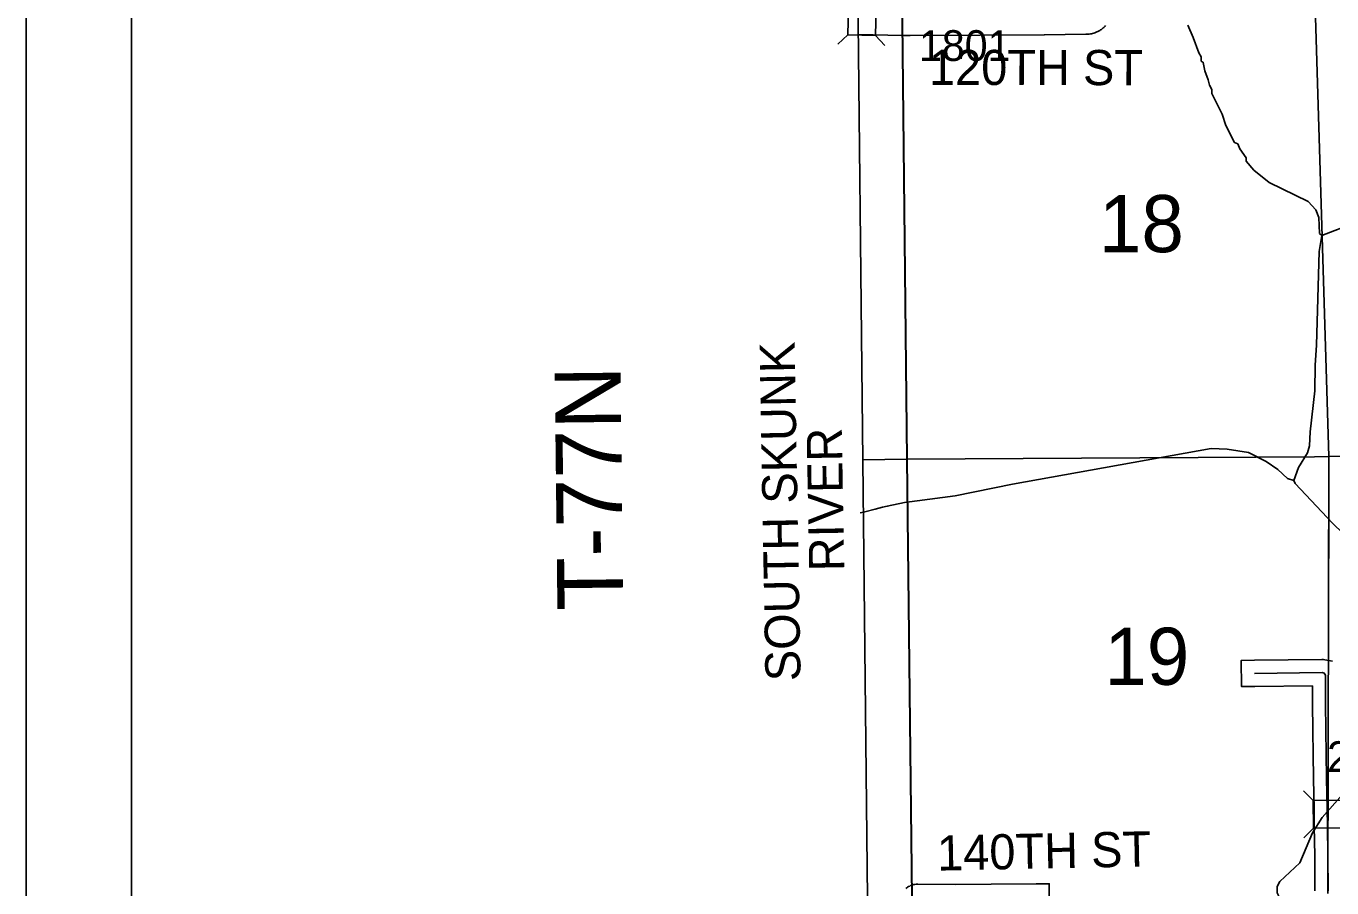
# Model space of a CAD drawing. Extents: x 23.6 to 68.7, y -63 to -29.
# Drawn here: x 30.623 to 33.597, y -37.742 to -35.781 of the extents above; entities that cross this region are included whole.
import ezdxf

# ---------------------------------------------------------------- set-up
doc = ezdxf.new("R2010")
doc.units = 0
for name, color, linetype in [('tdCoClipBndry', 7, 'Continuous'), ('tdCoCoBndry', 7, 'Continuous'), ('tdCoCoBndryPart', 7, 'Continuous'), ('tdCoFrame', 7, 'Continuous'), ('tdCoHydroRiver', 7, 'Continuous'), ('tdCoHydroTxtLg', 7, 'Continuous'), ('tdCoSecRdNmbr', 7, 'Continuous'), ('tdCoSecRdTxt', 7, 'Continuous'), ('tdCoSecRteBand', 7, 'Continuous'), ('tdCoSecRteCL', 7, 'Continuous'), ('tdCoSectLine', 7, 'Continuous'), ('tdCoSectLinePart', 7, 'Continuous'), ('tdCoSectNmbr', 7, 'Continuous'), ('tdCoStrucSec', 7, 'Continuous'), ('tdCoSurfGravel', 7, 'Continuous'), ('tdCoTwpBndryShd', 7, 'Continuous'), ('tdCoTwpRngTxt', 7, 'Continuous')]:
    doc.layers.add(name, color=color, linetype=linetype)

msp = doc.modelspace()

# ---------------------------------------------------------------- linework, layer by layer
at = {"layer": 'tdCoClipBndry'}
msp.add_lwpolyline([(32.5923, -42.7484), (32.5183, -35.7733), (32.5031, -34.7682), (32.4957, -33.7858), (32.4988, -33.76), (32.5086, -33.7359), (32.5242, -33.7151), (32.5447, -33.699), (32.5687, -33.6888), (32.5944, -33.6851), (36.5353, -33.6387), (37.5451, -33.6329), (39.5046, -33.6092), (41.4955, -33.5687), (42.4818, -33.5704), (43.4945, -33.5446), (44.4809, -33.54), (48.4512, -33.5006), (56.4135, -33.3762)], dxfattribs=at)
at = {"layer": 'tdCoCoBndry'}
for p, q in [((32.6293, -36.7665), (32.6186, -35.7721)), ((32.6186, -35.7721), (32.6293, -36.7665)), ((32.6407, -37.7639), (32.6293, -36.7665)), ((32.6293, -36.7665), (32.6407, -37.7639))]:
    msp.add_line(p, q, dxfattribs=at)
for points in [[(32.6811, -41.7451), (32.6722, -40.7503), (32.66, -39.7633), (32.6473, -38.7637), (32.6407, -37.7639), (32.6293, -36.7665), (32.6186, -35.7721), (32.6034, -34.7674), (32.596, -33.7851), (33.5451, -33.7751), (34.5318, -33.7634)], [(32.6811, -41.7451), (32.6722, -40.7503), (32.66, -39.7633), (32.6473, -38.7637), (32.6407, -37.7639), (32.6293, -36.7665), (32.6186, -35.7721), (32.6034, -34.7674), (32.596, -33.7851), (32.4957, -33.7857), (32.4957, -33.7858), (32.5031, -34.7682), (32.5183, -35.7733), (32.5923, -42.7484)], [(32.5956, -33.7851), (32.6031, -34.7674), (32.6183, -35.7721), (32.629, -36.7665), (32.6404, -37.7639), (32.6469, -38.7636), (32.6597, -39.7633), (32.6718, -40.7503), (32.6807, -41.745)]]:
    msp.add_lwpolyline(points, dxfattribs=at)
at = {"layer": 'tdCoCoBndryPart'}
msp.add_lwpolyline([(32.6186, -35.8021), (32.629, -36.7665), (32.64, -37.7361)], dxfattribs=at)
at = {"layer": 'tdCoFrame'}
for points in [[(30.6232, -29.9813), (66.6232, -29.9813), (66.6232, -61.9813), (30.6232, -61.9813)], [(30.8632, -30.2213), (66.3832, -30.2213), (66.3832, -61.7413), (30.8632, -61.7413)]]:
    msp.add_lwpolyline(points, close=True, dxfattribs=at)
at = {"layer": 'tdCoHydroRiver'}
for points in [[(33.5736, -36.2574), (33.5688, -36.2527), (33.5669, -36.2164), (33.5605, -36.1991), (33.543, -36.1803), (33.4542, -36.1368), (33.4193, -36.1087), (33.4018, -36.0883), (33.4017, -36.0804), (33.3873, -36.06), (33.3825, -36.049), (33.3746, -36.0459), (33.3553, -36.0066), (33.3472, -35.9814), (33.3232, -35.9342), (33.3231, -35.9248), (33.3183, -35.9153), (33.315, -35.9027), (33.307, -35.8823), (33.3037, -35.8634), (33.2989, -35.8602), (33.2988, -35.8508), (33.294, -35.8413), (33.2811, -35.8067), (33.2683, -35.7784)], [(33.6491, -36.2284), (33.5736, -36.2574)], [(33.5736, -36.2574), (33.5676, -36.2937), (33.5614, -36.5069), (33.5586, -36.5527), (33.5575, -36.6111), (33.5472, -36.7043), (33.5458, -36.7359), (33.5412, -36.7517), (33.521, -36.785), (33.5102, -36.8151)], [(33.5102, -36.8151), (33.4959, -36.8105), (33.4737, -36.7902), (33.4467, -36.7714), (33.4071, -36.7512), (33.3581, -36.7437), (33.3218, -36.7424), (32.8694, -36.8234), (32.7386, -36.8497), (32.6235, -36.8649)], [(34.1731, -37.3986), (33.7106, -37.0124), (33.6694, -36.9812), (33.5978, -36.9123), (33.5134, -36.8214), (33.5102, -36.8151)], [(32.6235, -36.8649), (32.5843, -36.8737), (32.5736, -36.8758), (32.5565, -36.8801), (32.533, -36.8865), (32.5223, -36.8887)], [(33.6326, -37.5166), (33.5747, -37.5817), (33.5529, -37.6166), (33.5235, -37.6848), (33.478, -37.7277), (33.4718, -37.7388), (33.4719, -37.753), (33.4751, -37.7593), (33.484, -37.8808), (33.4873, -37.8997), (33.4921, -37.906), (33.5035, -37.9485), (33.5481, -37.9987), (33.5545, -38.0128), (33.564, -38.0191), (33.5817, -38.06), (33.6032, -38.1813)]]:
    msp.add_lwpolyline(points, dxfattribs=at)
at = {"layer": 'tdCoSecRteBand'}
for points in [[(33.0815, -35.7796), (33.0801, -35.781), (33.0775, -35.7836), (33.0762, -35.7849), (33.0746, -35.7861), (33.0717, -35.7884), (33.0701, -35.7896), (33.0685, -35.7905), (33.0653, -35.7924), (33.0636, -35.7934), (33.0618, -35.7941), (33.0584, -35.7955), (33.0566, -35.7963), (33.0547, -35.7968), (33.0512, -35.7977), (33.0493, -35.7982), (33.0473, -35.7985), (33.0437, -35.799), (33.0418, -35.7993), (33.0398, -35.7993), (33.0363, -35.7993), (32.942, -35.8005), (32.9418, -35.8005), (32.9417, -35.8005), (32.7958, -35.8012), (32.6365, -35.8025), (32.636, -35.8025), (32.6356, -35.8025), (32.6179, -35.8021), (32.5198, -35.7998), (32.5186, -35.7998)], [(33.558, -37.7489), (33.5576, -37.6681), (33.5565, -37.6024), (33.5565, -37.6022), (33.5565, -37.6021), (33.5561, -37.5624), (33.5547, -37.4937), (33.5547, -37.4936), (33.5547, -37.4935), (33.5539, -37.4375), (33.5531, -37.3847), (33.5531, -37.3846), (33.5531, -37.3846), (33.5523, -37.3217), (33.5523, -37.3214), (33.5523, -37.3212), (33.5525, -37.2823), (33.4209, -37.2838), (33.3909, -37.2841), (33.3902, -37.2242), (33.4202, -37.2238), (33.574, -37.2221), (33.5774, -37.222), (33.5806, -37.2227), (33.5855, -37.2238), (33.5978, -37.2264)], [(32.6265, -37.7431), (32.6287, -37.7416), (32.6306, -37.7403), (32.6328, -37.7389), (32.6353, -37.7378), (32.6373, -37.7369), (32.6398, -37.7358), (32.6424, -37.7352), (32.6446, -37.7347), (32.6472, -37.7341), (32.6499, -37.7339), (32.6521, -37.7338), (32.653, -37.7338), (32.6539, -37.7338), (32.7392, -37.7343), (32.8209, -37.7338), (32.9232, -37.7328), (32.9532, -37.7325), (32.9538, -37.7925)]]:
    msp.add_lwpolyline(points, dxfattribs=at)
at = {"layer": 'tdCoSecRteCL'}
msp.add_lwpolyline([(33.588, -37.7488), (33.5876, -37.6677), (33.5865, -37.6018), (33.5861, -37.562), (33.5847, -37.4931), (33.5839, -37.4371), (33.5831, -37.3842), (33.5823, -37.3213), (33.5825, -37.2724), (33.5821, -37.2576), (33.5792, -37.2531), (33.5743, -37.2521), (33.4206, -37.2538)], dxfattribs=at)
at = {"layer": 'tdCoSectLine'}
for points in [[(33.5592, -35.7604), (33.5898, -36.7606)], [(32.6183, -35.7721), (32.629, -36.7665)], [(33.5898, -36.7606), (34.5767, -36.7467)], [(32.5289, -36.7677), (32.629, -36.7665)], [(32.629, -36.7665), (33.5571, -36.761), (33.5898, -36.7606)], [(32.629, -36.7665), (32.6404, -37.7639)], [(33.5898, -36.7606), (33.5878, -37.7547)]]:
    msp.add_lwpolyline(points, dxfattribs=at)
at = {"layer": 'tdCoSectLinePart'}
for points in [[(33.5592, -35.7604), (33.5898, -36.7606)], [(32.6186, -35.8021), (32.629, -36.7665)], [(33.5898, -36.7606), (34.5767, -36.7467)], [(32.5289, -36.7677), (32.629, -36.7665)], [(32.629, -36.7665), (33.5571, -36.761), (33.5898, -36.7606)], [(32.629, -36.7665), (32.64, -37.7361)], [(33.5898, -36.7606), (33.5889, -37.2252)]]:
    msp.add_lwpolyline(points, dxfattribs=at)
at = {"layer": 'tdCoStrucSec'}
for p, q in [((32.4945, -35.8005), (32.4719, -35.8221)), ((32.5571, -35.8019), (32.5787, -35.8246)), ((33.5542, -37.5434), (33.5319, -37.5215)), ((33.5549, -37.606), (33.5329, -37.6284))]:
    msp.add_line(p, q, dxfattribs=at)
for points in [[(32.496, -35.7379), (32.5586, -35.7394), (32.5571, -35.8019), (32.4945, -35.8005)], [(33.5549, -37.606), (33.5542, -37.5434), (33.6168, -37.5428), (33.6175, -37.6054)]]:
    msp.add_lwpolyline(points, close=True, dxfattribs=at)
at = {"layer": 'tdCoSurfGravel'}
msp.add_lwpolyline([(33.588, -37.7488), (33.5876, -37.6677), (33.5865, -37.6018), (33.5861, -37.562), (33.5847, -37.4931), (33.5839, -37.4371), (33.5831, -37.3842), (33.5823, -37.3213), (33.5825, -37.2724), (33.5821, -37.2576), (33.5792, -37.2531), (33.5743, -37.2521), (33.4206, -37.2538)], dxfattribs=at)
at = {"layer": 'tdCoTwpBndryShd'}
msp.add_lwpolyline([(32.6807, -41.745), (32.6718, -40.7503), (32.6597, -39.7633), (32.6469, -38.7636), (32.6404, -37.7639), (32.629, -36.7665), (32.6183, -35.7721), (32.6031, -34.7674), (32.5956, -33.7851)], dxfattribs=at)

# ---------------------------------------------------------------- texts
at = {"layer": 'tdCoHydroTxtLg'}
for s, p in [('SOUTH SKUNK', (32.387, -37.2711)), ('RIVER', (32.4864, -37.0209))]:
    msp.add_text(s, height=0.08, rotation=91.0234, dxfattribs=at).set_placement(p)
at = {"layer": 'tdCoSecRdNmbr'}
for s, rotation, p in [('1801', 0.0258, (32.6565, -35.8601)), ('2004', 0.0265, (33.5858, -37.4784))]:
    msp.add_text(s, height=0.07, rotation=rotation, dxfattribs=at).set_placement(p)
at = {"layer": 'tdCoSecRdTxt'}
for s, rotation, p in [('120TH ST', 359.9227, (32.6791, -35.9146)), ('140TH ST', 1.1679, (32.6984, -37.7029))]:
    msp.add_text(s, height=0.08, rotation=rotation, dxfattribs=at).set_placement(p)
at = {"layer": 'tdCoSectNmbr'}
for s, rotation, p in [('18', 0.026, (33.0663, -36.2954)), ('19', 0.0261, (33.0786, -37.28))]:
    msp.add_text(s, height=0.13, rotation=rotation, dxfattribs=at).set_placement(p)
at = {"layer": 'tdCoTwpRngTxt'}
msp.add_text('T-77N', height=0.15, rotation=90.6547, dxfattribs=at).set_placement((31.9831, -37.1103))

doc.saveas('drawing.dxf')
